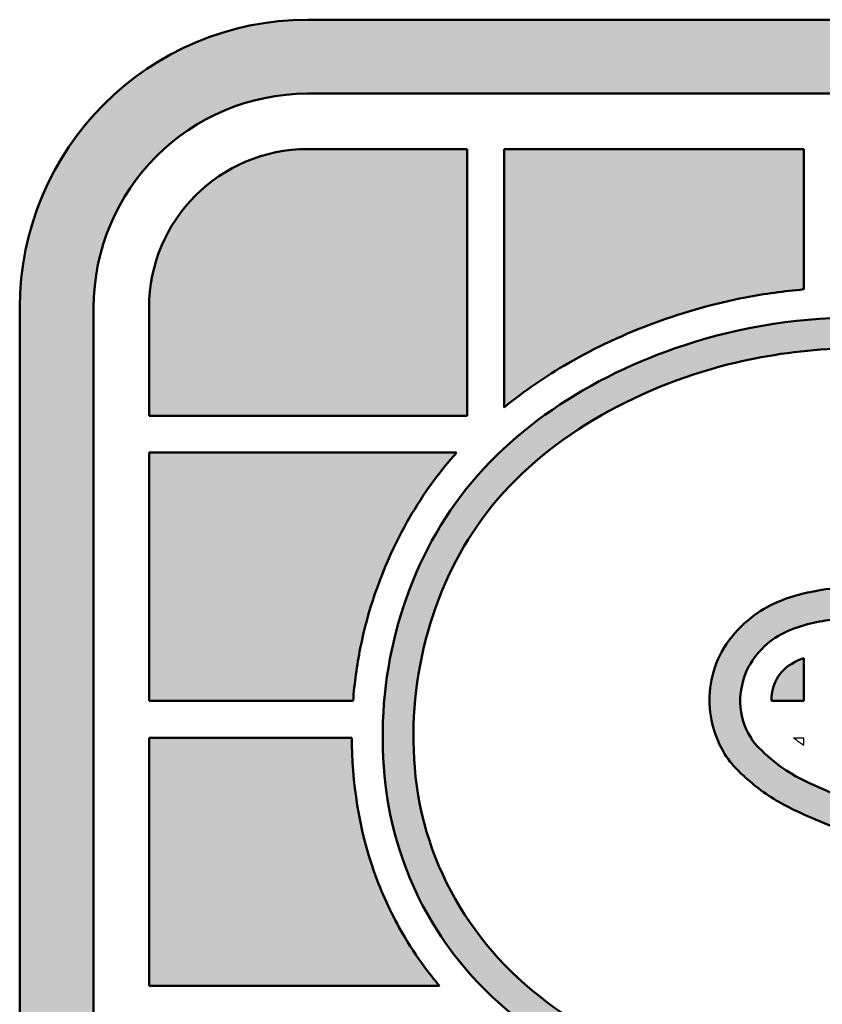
# Model space of a CAD drawing. Header units: inches. Extents: x 18 to 846, y -67 to 561.
# Tile 502 of 656: x 688.19 to 694.67, y 60.19 to 68.14. Entities that reach past the tile are written whole.
import ezdxf
from ezdxf.enums import TextEntityAlignment as Align

# ---------------------------------------------------------------- set-up
doc = ezdxf.new("R2010")
doc.units = ezdxf.units.IN
doc.header["$LTSCALE"] = 24
doc.header["$MEASUREMENT"] = 0
doc.layers.add('No Plot', color=7, linetype='Continuous', lineweight=25, plot=False)
doc.layers.add('Title (ANSI)', color=7, linetype='Continuous', lineweight=50)
doc.styles.get("Standard").update_dxf_attribs({"font": 'arial.ttf'})

# ---------------------------------------------------------------- blocks, each defined once
blk = doc.blocks.new('Title Blocks SB TITLE-KS')
at = {"lineweight": 25}
h = blk.add_hatch(color=256, dxfattribs=at)
edge = h.paths.add_edge_path()
edge.add_arc((48.40151870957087, 4.51475434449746), 0.09685193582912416, 0, 90)
edge.add_line((48.40151870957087, 4.611606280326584), (48.05526364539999, 4.611606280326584))
edge.add_arc((48.05526364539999, 4.51475434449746), 0.09685193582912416, 90, 180)
edge.add_line((47.95841170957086, 4.51475434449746), (47.95841170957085, 4.046202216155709))
edge.add_arc((48.05526364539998, 4.046202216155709), 0.09685193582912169, 180, 270)
edge.add_line((48.05526364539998, 3.949350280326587), (48.40151870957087, 3.949350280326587))
edge.add_arc((48.40151870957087, 4.046202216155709), 0.09685193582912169, 270, 360)
edge.add_line((48.49837064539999, 4.046202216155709), (48.49837064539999, 4.141587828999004))
edge.add_spline(control_points=[(48.49837064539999, 4.141587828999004), (48.49674123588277, 4.142162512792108), (48.49127247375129, 4.144234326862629), (48.48284872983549, 4.148197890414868), (48.47639118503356, 4.152135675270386), (48.47352409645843, 4.154046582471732)], knot_values=[0.3123668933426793, 0.3123668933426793, 0.3123668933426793, 0.3123668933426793, 0.3271695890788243, 0.362457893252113, 0.3919607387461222, 0.3919607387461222, 0.3919607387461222, 0.3919607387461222], degree=3, periodic=0)
edge.add_line((48.47352409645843, 4.154046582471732), (48.47352409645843, 4.046202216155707))
edge.add_arc((48.40151870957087, 4.046202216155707), 0.07200538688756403, -90, 0, ccw=False)
edge.add_line((48.40151870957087, 3.974196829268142), (48.05526364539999, 3.974196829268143))
edge.add_arc((48.05526364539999, 4.046202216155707), 0.07200538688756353, 180, 270, ccw=False)
edge.add_line((47.98325825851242, 4.046202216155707), (47.98325825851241, 4.514754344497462))
edge.add_arc((48.05526364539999, 4.514754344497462), 0.07200538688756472, 90, 180, ccw=False)
edge.add_line((48.05526364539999, 4.586759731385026), (48.40151870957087, 4.586759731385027))
edge.add_arc((48.40151870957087, 4.514754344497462), 0.07200538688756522, 0, 90, ccw=False)
edge.add_line((48.47352409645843, 4.514754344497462), (48.47352409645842, 4.394317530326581))
edge.add_line((48.47352409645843, 4.394317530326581), (48.49837064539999, 4.394317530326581))
edge.add_line((48.49837064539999, 4.394317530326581), (48.49837064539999, 4.514754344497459))
h = blk.add_hatch(color=256, dxfattribs=at)
edge = h.paths.add_edge_path()
edge.add_arc((48.05526364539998, 4.514754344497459), 0.05337142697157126, 90, 180)
edge.add_line((48.0018922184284, 4.514754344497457), (48.00189221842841, 4.478454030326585))
edge.add_line((48.00189221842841, 4.478454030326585), (48.10892828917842, 4.478454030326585))
edge.add_line((48.10892828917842, 4.478454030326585), (48.10892828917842, 4.568125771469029))
edge.add_line((48.10892828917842, 4.568125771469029), (48.05526364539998, 4.568125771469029))
h = blk.add_hatch(color=256, dxfattribs=at)
edge = h.paths.add_edge_path()
edge.add_line((48.12134978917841, 4.568125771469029), (48.12134978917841, 4.481250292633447))
edge.add_spline(control_points=[(48.12134978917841, 4.481250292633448), (48.12808053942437, 4.486751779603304), (48.14438198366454, 4.497907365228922), (48.17165073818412, 4.510416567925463), (48.19866103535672, 4.518026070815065), (48.215573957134, 4.520352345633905), (48.22217510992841, 4.520948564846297)], knot_values=[593.540738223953, 593.540738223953, 593.540738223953, 593.540738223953, 667.5042638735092, 760.7276349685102, 850.0781400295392, 906.8268929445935, 906.8268929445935, 906.8268929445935, 906.8268929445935], degree=3, periodic=0)
edge.add_line((48.22217510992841, 4.520948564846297), (48.22217510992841, 4.56812577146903))
edge.add_line((48.22217510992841, 4.568125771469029), (48.12134978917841, 4.568125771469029))
h = blk.add_hatch(color=256, dxfattribs=at)
edge = h.paths.add_edge_path(flags=0)
edge.add_line((48.12203232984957, 4.19792422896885), (48.07237283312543, 4.124677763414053))
edge.add_spline(control_points=[(48.07237283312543, 4.124677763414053), (48.08389312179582, 4.114359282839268), (48.09548218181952, 4.104968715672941), (48.13690336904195, 4.077860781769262), (48.17134712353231, 4.065442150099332), (48.24062919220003, 4.0571486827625), (48.27599599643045, 4.061759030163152), (48.33854585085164, 4.089840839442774), (48.36454405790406, 4.112935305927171), (48.39252985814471, 4.172570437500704), (48.39486209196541, 4.20835291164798), (48.37856456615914, 4.254278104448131), (48.36942254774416, 4.268176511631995), (48.34539830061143, 4.291678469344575), (48.33089450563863, 4.3010988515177), (48.29802154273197, 4.315908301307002), (48.2793471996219, 4.322218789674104), (48.25363411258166, 4.331817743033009), (48.24634366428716, 4.334542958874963), (48.23532956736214, 4.338844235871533), (48.2316196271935, 4.340331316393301), (48.22400414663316, 4.343524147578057), (48.22000717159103, 4.345140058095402), (48.21320914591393, 4.348821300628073), (48.21091018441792, 4.35019874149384), (48.20638407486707, 4.353429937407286), (48.20447086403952, 4.355050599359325), (48.20197228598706, 4.357241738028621), (48.20105639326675, 4.358082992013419), (48.19899528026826, 4.360145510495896), (48.19698832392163, 4.362384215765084), (48.19312222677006, 4.368599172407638), (48.19131228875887, 4.374053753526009), (48.18977312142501, 4.384550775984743), (48.19070549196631, 4.391965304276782), (48.19852012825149, 4.406274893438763), (48.2053834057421, 4.41189060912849), (48.21682146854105, 4.417624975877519), (48.22254251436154, 4.418834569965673), (48.23386422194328, 4.420832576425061), (48.24173978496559, 4.421632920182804), (48.26143970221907, 4.420545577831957), (48.27078517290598, 4.418169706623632), (48.29669913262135, 4.410116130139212), (48.31234503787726, 4.402127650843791), (48.33185781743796, 4.387354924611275), (48.33704662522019, 4.38273038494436), (48.34187494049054, 4.378085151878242)], knot_values=[-2.611226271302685, -2.611226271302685, -2.611226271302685, -2.611226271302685, -2.473136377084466, -2.473136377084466, -2.145660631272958, -2.145660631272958, -1.818184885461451, -1.818184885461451, -1.490709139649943, -1.490709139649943, -1.163233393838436, -1.163233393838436, -0.9947895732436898, -0.9947895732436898, -0.8263457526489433, -0.8263457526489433, -0.6579019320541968, -0.6579019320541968, -0.591755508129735, -0.591755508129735, -0.5586822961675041, -0.5586822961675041, -0.5256090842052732, -0.5256090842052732, -0.5103147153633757, -0.5103147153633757, -0.4950203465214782, -0.4950203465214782, -0.4873731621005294, -0.4873731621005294, -0.4797259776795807, -0.4797259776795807, -0.4672508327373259, -0.4672508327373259, -0.4398184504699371, -0.4398184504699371, -0.4123860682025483, -0.4123860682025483, -0.3799577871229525, -0.3799577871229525, -0.329556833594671, -0.329556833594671, -0.2534842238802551, -0.2534842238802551, -0.1267421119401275, -0.1267421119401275, -0.07348932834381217, -0.07348932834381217, -0.07348932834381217, -0.07348932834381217], degree=3, periodic=0)
edge.add_line((48.34187494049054, 4.378085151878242), (48.38437087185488, 4.447678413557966))
edge.add_spline(control_points=[(48.38437087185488, 4.447678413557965), (48.36984442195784, 4.460583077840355), (48.35491558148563, 4.470924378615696), (48.31602962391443, 4.489942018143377), (48.29255339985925, 4.496786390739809), (48.24439996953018, 4.502624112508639), (48.21997523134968, 4.5015072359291), (48.16495875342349, 4.48770360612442), (48.13462879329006, 4.470535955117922), (48.0974059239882, 4.422444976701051), (48.08875817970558, 4.390668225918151), (48.09405916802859, 4.326116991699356), (48.11237698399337, 4.296722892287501), (48.16204397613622, 4.263301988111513), (48.18842777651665, 4.254071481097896), (48.22453955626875, 4.241225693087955), (48.23339374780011, 4.238045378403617), (48.24908233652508, 4.231943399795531), (48.25609057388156, 4.229148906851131), (48.26707464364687, 4.223173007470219), (48.27011363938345, 4.221439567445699), (48.27824309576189, 4.215706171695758), (48.28290853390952, 4.211569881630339), (48.28979789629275, 4.199092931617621), (48.29086555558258, 4.192538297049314), (48.2906459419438, 4.177307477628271), (48.28580914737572, 4.166283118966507), (48.2731222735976, 4.153442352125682), (48.26581417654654, 4.149899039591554), (48.25259501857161, 4.145498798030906), (48.24635676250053, 4.144525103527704), (48.2263119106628, 4.143212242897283), (48.21313872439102, 4.145754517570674), (48.18202166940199, 4.155328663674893), (48.16451373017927, 4.163997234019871), (48.13859567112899, 4.182349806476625), (48.12987961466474, 4.190166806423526), (48.12203232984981, 4.197924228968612)], knot_values=[-2.555228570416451, -2.555228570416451, -2.555228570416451, -2.555228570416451, -2.376769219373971, -2.376769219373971, -2.149637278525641, -2.149637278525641, -1.922505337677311, -1.922505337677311, -1.607123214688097, -1.607123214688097, -1.303119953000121, -1.303119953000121, -0.9648440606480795, -0.9648440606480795, -0.7153041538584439, -0.7153041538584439, -0.6364525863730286, -0.6364525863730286, -0.5784688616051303, -0.5784688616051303, -0.5487394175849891, -0.5487394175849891, -0.5243886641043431, -0.5243886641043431, -0.5000379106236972, -0.5000379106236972, -0.4598585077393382, -0.4598585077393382, -0.4196791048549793, -0.4196791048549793, -0.3794997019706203, -0.3794997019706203, -0.2890265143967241, -0.2890265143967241, -0.136822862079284, -0.136822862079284, -0.04867258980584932, -0.04867258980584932, -0.04867258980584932, -0.04867258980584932], degree=3, periodic=0)
edge = h.paths.add_edge_path()
edge.add_spline(control_points=[(48.05877050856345, 4.123063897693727), (48.07641890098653, 4.106730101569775), (48.09428552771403, 4.092036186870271), (48.15847185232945, 4.056147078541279), (48.21024418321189, 4.044502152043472), (48.30856415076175, 4.058299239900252), (48.35636583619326, 4.084253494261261), (48.39309894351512, 4.145677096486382), (48.39985296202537, 4.168015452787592), (48.40219916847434, 4.213627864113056), (48.39794447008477, 4.236527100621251), (48.37731896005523, 4.276597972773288), (48.36105991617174, 4.292996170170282), (48.32242487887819, 4.318155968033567), (48.29987290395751, 4.325645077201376), (48.26890446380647, 4.337171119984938), (48.26093571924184, 4.340126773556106), (48.24479921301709, 4.346238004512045), (48.23696290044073, 4.349245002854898), (48.22465836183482, 4.354535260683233), (48.22048996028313, 4.356387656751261), (48.21433410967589, 4.360409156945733), (48.21255492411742, 4.361781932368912), (48.20944173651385, 4.364451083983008), (48.20837863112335, 4.365344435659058), (48.20454951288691, 4.369328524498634), (48.20202588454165, 4.373773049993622), (48.20045394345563, 4.381769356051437), (48.20060257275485, 4.385046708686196), (48.20341590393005, 4.395608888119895), (48.20845598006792, 4.401469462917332), (48.21976050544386, 4.407867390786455), (48.22522747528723, 4.408818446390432), (48.23771197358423, 4.410951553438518), (48.24619531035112, 4.41143760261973), (48.26434451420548, 4.408994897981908), (48.2739490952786, 4.406688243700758), (48.29761200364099, 4.398099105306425), (48.3107489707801, 4.390749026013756), (48.33042192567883, 4.375101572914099), (48.33723442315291, 4.368255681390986), (48.34385029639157, 4.36145440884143)], knot_values=[0.03753271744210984, 0.03753271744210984, 0.03753271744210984, 0.03753271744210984, 0.2457121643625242, 0.2457121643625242, 0.6937600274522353, 0.6937600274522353, 1.141807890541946, 1.141807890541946, 1.351168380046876, 1.351168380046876, 1.560528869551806, 1.560528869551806, 1.769889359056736, 1.769889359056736, 1.979249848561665, 1.979249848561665, 2.052495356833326, 2.052495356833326, 2.125740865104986, 2.125740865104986, 2.160647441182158, 2.160647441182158, 2.175364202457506, 2.175364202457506, 2.190080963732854, 2.190080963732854, 2.204797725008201, 2.204797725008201, 2.226855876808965, 2.226855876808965, 2.25865994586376, 2.25865994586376, 2.299207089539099, 2.299207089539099, 2.357341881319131, 2.357341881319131, 2.438938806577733, 2.438938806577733, 2.55698120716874, 2.55698120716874, 2.637490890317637, 2.637490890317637, 2.637490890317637, 2.637490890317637], degree=3, periodic=0)
edge.add_line((48.34385029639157, 4.36145440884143), (48.39765634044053, 4.449569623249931))
edge.add_spline(control_points=[(48.39765634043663, 4.449569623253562), (48.38524605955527, 4.461390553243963), (48.37272156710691, 4.471556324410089), (48.34147403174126, 4.48989645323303), (48.3236357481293, 4.497661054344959), (48.26483195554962, 4.514212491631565), (48.22114348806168, 4.515091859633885), (48.15045771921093, 4.491776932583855), (48.12137935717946, 4.473173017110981), (48.08531686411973, 4.420203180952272), (48.07760756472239, 4.386493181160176), (48.08465043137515, 4.327462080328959), (48.09672692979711, 4.302859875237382), (48.13206598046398, 4.268839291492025), (48.15171532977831, 4.257909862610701), (48.19505259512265, 4.240178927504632), (48.21725891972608, 4.233292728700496), (48.24820215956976, 4.221145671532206), (48.25622216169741, 4.217788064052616), (48.26788636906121, 4.210324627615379), (48.27184026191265, 4.208242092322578), (48.27986922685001, 4.196972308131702), (48.28078187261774, 4.190456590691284), (48.2798738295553, 4.179079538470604), (48.2769688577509, 4.172557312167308), (48.26952000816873, 4.16416237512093), (48.26481700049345, 4.16118899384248), (48.25583063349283, 4.157233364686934), (48.25128979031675, 4.156046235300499), (48.23436868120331, 4.153207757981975), (48.2219325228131, 4.154557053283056), (48.19928760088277, 4.160455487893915), (48.18885598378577, 4.164694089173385), (48.16147208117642, 4.177767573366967), (48.14515647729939, 4.189529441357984), (48.12777892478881, 4.206660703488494), (48.12415032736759, 4.210453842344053), (48.12057678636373, 4.214226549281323)], knot_values=[0.02352954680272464, 0.02352954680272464, 0.02352954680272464, 0.02352954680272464, 0.1734054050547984, 0.1734054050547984, 0.3468108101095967, 0.3468108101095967, 0.7210667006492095, 0.7210667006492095, 1.018589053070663, 1.018589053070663, 1.316111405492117, 1.316111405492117, 1.563749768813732, 1.563749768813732, 1.767977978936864, 1.767977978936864, 1.972206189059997, 1.972206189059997, 2.042371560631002, 2.042371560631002, 2.075170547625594, 2.075170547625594, 2.107969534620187, 2.107969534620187, 2.140768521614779, 2.140768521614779, 2.173567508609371, 2.173567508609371, 2.206366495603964, 2.206366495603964, 2.298331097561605, 2.298331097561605, 2.390295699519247, 2.390295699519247, 2.545872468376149, 2.545872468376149, 2.590392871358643, 2.590392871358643, 2.590392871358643, 2.590392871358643], degree=3, periodic=0)
edge.add_line((48.12057678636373, 4.214226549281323), (48.05877050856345, 4.123063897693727))
h = blk.add_hatch(color=256, dxfattribs=at)
edge = h.paths.add_edge_path()
edge.add_line((48.00189221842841, 4.382571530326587), (48.07054767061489, 4.382571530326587))
edge.add_spline(control_points=[(48.07054767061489, 4.382571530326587), (48.07099612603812, 4.388503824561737), (48.07349943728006, 4.406939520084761), (48.0827081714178, 4.433863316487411), (48.09588068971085, 4.454920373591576), (48.10368019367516, 4.464145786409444), (48.1053702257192, 4.466032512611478)], knot_values=[969.5997743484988, 969.5997743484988, 969.5997743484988, 969.5997743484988, 1020.511679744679, 1128.745675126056, 1210.368792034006, 1232.01391430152, 1232.01391430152, 1232.01391430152, 1232.01391430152], degree=3, periodic=0)
edge.add_line((48.1053702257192, 4.466032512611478), (48.00189221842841, 4.466032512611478))
edge.add_line((48.00189221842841, 4.466032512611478), (48.00189221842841, 4.382571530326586))
h = blk.add_hatch(color=256, dxfattribs=at)
edge = h.paths.add_edge_path()
edge.add_spline(control_points=[(48.22217510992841, 4.396947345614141), (48.21936388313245, 4.395883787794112), (48.21433243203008, 4.393251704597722), (48.21149229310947, 4.386992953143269), (48.21126230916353, 4.383567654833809), (48.21126183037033, 4.382571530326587)], knot_values=[0.4050746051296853, 0.4050746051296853, 0.4050746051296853, 0.4050746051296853, 0.4304304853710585, 0.4516016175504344, 0.4600794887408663, 0.4600794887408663, 0.4600794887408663, 0.4600794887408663], degree=3, periodic=0)
edge.add_line((48.21126183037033, 4.382571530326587), (48.22217510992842, 4.382571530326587))
edge.add_line((48.22217510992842, 4.382571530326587), (48.22217510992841, 4.396947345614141))
h = blk.add_hatch(color=256, dxfattribs=at)
edge = h.paths.add_edge_path()
edge.add_line((48.00189221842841, 4.286689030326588), (48.09958303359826, 4.286689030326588))
edge.add_spline(control_points=[(48.09958303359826, 4.286689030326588), (48.09825414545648, 4.288261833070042), (48.09406883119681, 4.293474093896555), (48.08637180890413, 4.304957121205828), (48.07433125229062, 4.329449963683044), (48.07034846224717, 4.353010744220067), (48.07012334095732, 4.369323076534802), (48.07011850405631, 4.370150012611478)], knot_values=[1267.434455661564, 1267.434455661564, 1267.434455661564, 1267.434455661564, 1285.064691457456, 1324.680307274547, 1385.711193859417, 1517.827481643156, 1524.884893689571, 1524.884893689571, 1524.884893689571, 1524.884893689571], degree=3, periodic=0)
edge.add_line((48.07011850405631, 4.370150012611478), (48.00189221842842, 4.370150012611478))
edge.add_line((48.00189221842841, 4.370150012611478), (48.00189221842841, 4.286689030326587))
at = {"layer": 'No Plot', "color": 7, "linetype": 'Continuous', "lineweight": 25}
for p, q in [((48.05526364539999, 4.611606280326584), (48.40151870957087, 4.611606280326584)), ((48.05526364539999, 4.586759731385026), (48.40151870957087, 4.586759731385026)), ((48.05526364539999, 4.568125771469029), (48.10892828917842, 4.568125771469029)), ((48.10892828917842, 4.478454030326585), (48.10892828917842, 4.568125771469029)), ((48.12134978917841, 4.481250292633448), (48.12134978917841, 4.568125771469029)), ((48.22217510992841, 4.568125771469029), (48.12134978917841, 4.568125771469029)), ((48.22217510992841, 4.520948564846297), (48.22217510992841, 4.568125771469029)), ((47.95841170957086, 4.046202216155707), (47.95841170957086, 4.51475434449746)), ((47.98325825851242, 4.046202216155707), (47.98325825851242, 4.51475434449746)), ((48.00189221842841, 4.478454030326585), (48.00189221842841, 4.51475434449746)), ((48.00189221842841, 4.478454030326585), (48.10892828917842, 4.478454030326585)), ((48.00189221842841, 4.466032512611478), (48.1053702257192, 4.466032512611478)), ((48.00189221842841, 4.466032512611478), (48.00189221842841, 4.382571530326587)), ((48.22217510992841, 4.382571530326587), (48.22217510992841, 4.396947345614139)), ((48.00189221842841, 4.382571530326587), (48.07054767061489, 4.382571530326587)), ((48.21126183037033, 4.382571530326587), (48.22217510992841, 4.382571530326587)), ((48.00189221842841, 4.370150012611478), (48.07011850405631, 4.370150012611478)), ((48.00189221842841, 4.370150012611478), (48.00189221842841, 4.286689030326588)), ((48.21873145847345, 4.370150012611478), (48.22217510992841, 4.370150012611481)), ((48.22217510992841, 4.367659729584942), (48.22217510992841, 4.370150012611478)), ((48.00189221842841, 4.286689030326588), (48.09958303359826, 4.286689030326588))]:
    blk.add_line(p, q, dxfattribs=at)
for centre, radius in [((48.05526364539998, 4.514754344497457), 0.09685193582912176), ((48.05526364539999, 4.51475434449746), 0.07200538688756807), ((48.05526364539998, 4.514754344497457), 0.05337142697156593)]:
    blk.add_arc(centre, radius, 90, 180, dxfattribs=at)
for points, knots in [([(48.22217510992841, 4.520948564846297), (48.215573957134, 4.520352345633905), (48.19866103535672, 4.518026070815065), (48.17165073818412, 4.510416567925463), (48.14438198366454, 4.497907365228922), (48.12808053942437, 4.486751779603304), (48.12134978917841, 4.481250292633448)], [593.540738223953, 593.540738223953, 593.540738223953, 593.540738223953, 650.2894911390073, 739.6399962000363, 832.8633672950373, 906.8268929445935, 906.8268929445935, 906.8268929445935, 906.8268929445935]), ([(48.39765634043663, 4.449569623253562), (48.38524605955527, 4.461390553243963), (48.37272156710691, 4.471556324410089), (48.34147403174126, 4.48989645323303), (48.3236357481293, 4.497661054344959), (48.26483195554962, 4.514212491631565), (48.22114348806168, 4.515091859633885), (48.15045771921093, 4.491776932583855), (48.12137935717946, 4.473173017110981), (48.08531686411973, 4.420203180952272), (48.07760756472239, 4.386493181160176), (48.08465043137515, 4.327462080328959), (48.09672692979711, 4.302859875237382), (48.13206598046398, 4.268839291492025), (48.15171532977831, 4.257909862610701), (48.19505259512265, 4.240178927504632), (48.21725891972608, 4.233292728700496), (48.24820215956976, 4.221145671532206), (48.25622216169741, 4.217788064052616), (48.26788636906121, 4.210324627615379), (48.27184026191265, 4.208242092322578), (48.27986922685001, 4.196972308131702), (48.28078187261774, 4.190456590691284), (48.2798738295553, 4.179079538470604), (48.2769688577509, 4.172557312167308), (48.26952000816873, 4.16416237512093), (48.26481700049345, 4.16118899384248), (48.25583063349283, 4.157233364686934), (48.25128979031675, 4.156046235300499), (48.23436868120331, 4.153207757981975), (48.2219325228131, 4.154557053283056), (48.19928760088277, 4.160455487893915), (48.18885598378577, 4.164694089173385), (48.16147208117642, 4.177767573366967), (48.14515647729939, 4.189529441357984), (48.12777892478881, 4.206660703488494), (48.12415032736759, 4.210453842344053), (48.12057678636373, 4.214226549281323)], [0.02352954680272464, 0.02352954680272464, 0.02352954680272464, 0.02352954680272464, 0.1734054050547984, 0.1734054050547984, 0.3468108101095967, 0.3468108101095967, 0.7210667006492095, 0.7210667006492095, 1.018589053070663, 1.018589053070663, 1.316111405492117, 1.316111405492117, 1.563749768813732, 1.563749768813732, 1.767977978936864, 1.767977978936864, 1.972206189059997, 1.972206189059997, 2.042371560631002, 2.042371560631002, 2.075170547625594, 2.075170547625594, 2.107969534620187, 2.107969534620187, 2.140768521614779, 2.140768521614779, 2.173567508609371, 2.173567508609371, 2.206366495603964, 2.206366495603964, 2.298331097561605, 2.298331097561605, 2.390295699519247, 2.390295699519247, 2.545872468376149, 2.545872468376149, 2.590392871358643, 2.590392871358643, 2.590392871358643, 2.590392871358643]), ([(48.38437087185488, 4.447678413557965), (48.36984442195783, 4.460583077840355), (48.35491558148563, 4.470924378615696), (48.31602962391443, 4.489942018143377), (48.29255339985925, 4.496786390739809), (48.24439996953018, 4.502624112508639), (48.21997523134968, 4.501507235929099), (48.16495875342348, 4.48770360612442), (48.13462879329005, 4.470535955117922), (48.0974059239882, 4.422444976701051), (48.08875817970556, 4.390668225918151), (48.09405916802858, 4.326116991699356), (48.11237698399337, 4.296722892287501), (48.16204397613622, 4.263301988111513), (48.18842777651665, 4.254071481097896), (48.22453955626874, 4.241225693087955), (48.23339374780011, 4.238045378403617), (48.24908233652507, 4.231943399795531), (48.25609057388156, 4.229148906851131), (48.26707464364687, 4.223173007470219), (48.27011363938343, 4.221439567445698), (48.27824309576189, 4.215706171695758), (48.28290853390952, 4.211569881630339), (48.28979789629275, 4.199092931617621), (48.29086555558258, 4.192538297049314), (48.29064594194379, 4.177307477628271), (48.28580914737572, 4.166283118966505), (48.27312227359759, 4.153442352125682), (48.26581417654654, 4.149899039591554), (48.25259501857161, 4.145498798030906), (48.24635676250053, 4.144525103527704), (48.22631191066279, 4.143212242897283), (48.21313872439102, 4.145754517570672), (48.18202166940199, 4.155328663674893), (48.16451373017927, 4.163997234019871), (48.13859567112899, 4.182349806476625), (48.12987961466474, 4.190166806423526), (48.12203232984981, 4.197924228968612)], [0.04867258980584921, 0.04867258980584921, 0.04867258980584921, 0.04867258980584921, 0.2271319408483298, 0.2271319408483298, 0.4542638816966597, 0.4542638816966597, 0.6813958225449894, 0.6813958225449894, 0.9967779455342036, 0.9967779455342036, 1.300781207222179, 1.300781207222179, 1.639057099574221, 1.639057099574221, 1.888597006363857, 1.888597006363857, 1.967448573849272, 1.967448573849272, 2.02543229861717, 2.02543229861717, 2.055161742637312, 2.055161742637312, 2.079512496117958, 2.079512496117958, 2.103863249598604, 2.103863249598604, 2.144042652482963, 2.144042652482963, 2.184222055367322, 2.184222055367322, 2.22440145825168, 2.22440145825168, 2.314874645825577, 2.314874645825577, 2.467078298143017, 2.467078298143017, 2.555228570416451, 2.555228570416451, 2.555228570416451, 2.555228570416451]), ([(48.1053702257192, 4.466032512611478), (48.10368019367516, 4.464145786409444), (48.09588068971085, 4.454920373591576), (48.0827081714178, 4.433863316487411), (48.07349943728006, 4.406939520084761), (48.07099612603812, 4.388503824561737), (48.07054767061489, 4.382571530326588)], [969.5997743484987, 969.5997743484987, 969.5997743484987, 969.5997743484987, 991.2448966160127, 1072.868013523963, 1181.10200890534, 1232.01391430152, 1232.01391430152, 1232.01391430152, 1232.01391430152]), ([(48.34187494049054, 4.378085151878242), (48.33704662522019, 4.382730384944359), (48.33185781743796, 4.387354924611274), (48.31234503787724, 4.402127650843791), (48.29669913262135, 4.410116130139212), (48.27078517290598, 4.418169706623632), (48.26143970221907, 4.420545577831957), (48.24173978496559, 4.421632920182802), (48.23386422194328, 4.420832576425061), (48.22254251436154, 4.418834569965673), (48.21682146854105, 4.417624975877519), (48.2053834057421, 4.41189060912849), (48.19852012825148, 4.406274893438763), (48.1907054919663, 4.391965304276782), (48.18977312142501, 4.384550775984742), (48.19131228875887, 4.374053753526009), (48.19312222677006, 4.368599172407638), (48.19698832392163, 4.362384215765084), (48.19899528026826, 4.360145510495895), (48.20105639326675, 4.358082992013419), (48.20197228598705, 4.357241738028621), (48.20447086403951, 4.355050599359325), (48.20638407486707, 4.353429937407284), (48.21091018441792, 4.35019874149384), (48.21320914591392, 4.348821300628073), (48.22000717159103, 4.345140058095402), (48.22400414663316, 4.343524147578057), (48.2316196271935, 4.340331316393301), (48.23532956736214, 4.338844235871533), (48.24634366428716, 4.334542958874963), (48.25363411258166, 4.331817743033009), (48.2793471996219, 4.322218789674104), (48.29802154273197, 4.315908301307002), (48.33089450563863, 4.3010988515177), (48.34539830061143, 4.291678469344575), (48.36942254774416, 4.268176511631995), (48.37856456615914, 4.254278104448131), (48.3948620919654, 4.20835291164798), (48.39252985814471, 4.172570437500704), (48.36454405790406, 4.112935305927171), (48.33854585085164, 4.089840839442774), (48.27599599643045, 4.061759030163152), (48.24062919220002, 4.0571486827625), (48.17134712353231, 4.065442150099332), (48.13690336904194, 4.077860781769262), (48.09548218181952, 4.104968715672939), (48.08389312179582, 4.114359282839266), (48.07237283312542, 4.124677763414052)], [0.07348932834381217, 0.07348932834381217, 0.07348932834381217, 0.07348932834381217, 0.1267421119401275, 0.1267421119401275, 0.2534842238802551, 0.2534842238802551, 0.329556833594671, 0.329556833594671, 0.3799577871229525, 0.3799577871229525, 0.4123860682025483, 0.4123860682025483, 0.4398184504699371, 0.4398184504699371, 0.4672508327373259, 0.4672508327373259, 0.4797259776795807, 0.4797259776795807, 0.4873731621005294, 0.4873731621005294, 0.4950203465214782, 0.4950203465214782, 0.5103147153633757, 0.5103147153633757, 0.5256090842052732, 0.5256090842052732, 0.5586822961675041, 0.5586822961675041, 0.591755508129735, 0.591755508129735, 0.6579019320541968, 0.6579019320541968, 0.8263457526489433, 0.8263457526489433, 0.9947895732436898, 0.9947895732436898, 1.163233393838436, 1.163233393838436, 1.490709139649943, 1.490709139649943, 1.818184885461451, 1.818184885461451, 2.145660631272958, 2.145660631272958, 2.473136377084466, 2.473136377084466, 2.611226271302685, 2.611226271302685, 2.611226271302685, 2.611226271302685]), ([(48.34385029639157, 4.361454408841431), (48.33723442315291, 4.368255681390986), (48.33042192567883, 4.375101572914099), (48.3107489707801, 4.390749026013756), (48.29761200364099, 4.398099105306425), (48.2739490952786, 4.406688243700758), (48.26434451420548, 4.408994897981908), (48.24619531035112, 4.41143760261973), (48.23771197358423, 4.410951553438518), (48.22522747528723, 4.408818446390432), (48.21976050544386, 4.407867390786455), (48.20845598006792, 4.401469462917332), (48.20341590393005, 4.395608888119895), (48.20060257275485, 4.385046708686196), (48.20045394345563, 4.381769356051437), (48.20202588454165, 4.373773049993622), (48.20454951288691, 4.369328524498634), (48.20837863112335, 4.365344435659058), (48.20944173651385, 4.364451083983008), (48.21255492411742, 4.361781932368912), (48.21433410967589, 4.360409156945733), (48.22048996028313, 4.356387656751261), (48.22465836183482, 4.354535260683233), (48.23696290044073, 4.349245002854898), (48.24479921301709, 4.346238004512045), (48.26093571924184, 4.340126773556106), (48.26890446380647, 4.337171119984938), (48.29987290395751, 4.325645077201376), (48.32242487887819, 4.318155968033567), (48.36105991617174, 4.292996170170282), (48.37731896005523, 4.276597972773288), (48.39794447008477, 4.236527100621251), (48.40219916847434, 4.213627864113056), (48.39985296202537, 4.168015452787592), (48.39309894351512, 4.145677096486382), (48.35636583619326, 4.084253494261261), (48.30856415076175, 4.058299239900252), (48.21024418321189, 4.044502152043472), (48.15847185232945, 4.056147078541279), (48.09428552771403, 4.092036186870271), (48.07641890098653, 4.106730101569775), (48.05877050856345, 4.123063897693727)], [0.03753271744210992, 0.03753271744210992, 0.03753271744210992, 0.03753271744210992, 0.1180424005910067, 0.1180424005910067, 0.2360848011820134, 0.2360848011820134, 0.317681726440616, 0.317681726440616, 0.3758165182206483, 0.3758165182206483, 0.4163636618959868, 0.4163636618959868, 0.4481677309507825, 0.4481677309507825, 0.4702258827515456, 0.4702258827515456, 0.4849426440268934, 0.4849426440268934, 0.4996594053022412, 0.4996594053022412, 0.5143761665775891, 0.5143761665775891, 0.5492827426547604, 0.5492827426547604, 0.6225282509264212, 0.6225282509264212, 0.6957737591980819, 0.6957737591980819, 0.9051342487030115, 0.9051342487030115, 1.114494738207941, 1.114494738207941, 1.323855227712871, 1.323855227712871, 1.5332157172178, 1.5332157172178, 1.981263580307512, 1.981263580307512, 2.429311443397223, 2.429311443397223, 2.637490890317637, 2.637490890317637, 2.637490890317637, 2.637490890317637]), ([(48.22217510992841, 4.396947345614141), (48.21936388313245, 4.395883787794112), (48.21433243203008, 4.393251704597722), (48.21149229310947, 4.386992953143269), (48.21126230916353, 4.383567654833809), (48.21126183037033, 4.382571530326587)], [0.4050746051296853, 0.4050746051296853, 0.4050746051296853, 0.4050746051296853, 0.4304304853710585, 0.4516016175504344, 0.4600794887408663, 0.4600794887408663, 0.4600794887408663, 0.4600794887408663]), ([(48.07011850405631, 4.370150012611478), (48.07012334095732, 4.369323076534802), (48.07034846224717, 4.353010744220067), (48.07433125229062, 4.329449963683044), (48.08637180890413, 4.304957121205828), (48.09406883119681, 4.293474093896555), (48.09825414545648, 4.288261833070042), (48.09958303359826, 4.286689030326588)], [1267.434455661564, 1267.434455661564, 1267.434455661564, 1267.434455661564, 1274.491867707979, 1406.608155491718, 1467.639042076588, 1507.254657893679, 1524.884893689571, 1524.884893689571, 1524.884893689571, 1524.884893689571]), ([(48.21873145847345, 4.370150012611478), (48.21937310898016, 4.369629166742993), (48.22049654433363, 4.368768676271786), (48.22167531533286, 4.367978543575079), (48.22217510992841, 4.367659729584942)], [0.5033427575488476, 0.5033427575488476, 0.5033427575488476, 0.5033427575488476, 0.5104585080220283, 0.5155516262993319, 0.5155516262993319, 0.5155516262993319, 0.5155516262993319])]:
    blk.add_open_spline(points, degree=3, knots=knots, dxfattribs=at)
at = {"layer": 'Title (ANSI)'}
for p, q in [((48.40151870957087, 4.611606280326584), (48.05526364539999, 4.611606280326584)), ((48.05526364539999, 4.586759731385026), (48.40151870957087, 4.586759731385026)), ((48.10892828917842, 4.568125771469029), (48.05526364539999, 4.568125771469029)), ((48.10892828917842, 4.478454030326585), (48.10892828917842, 4.568125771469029)), ((48.12134978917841, 4.568125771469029), (48.12134978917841, 4.481250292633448)), ((48.22217510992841, 4.568125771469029), (48.12134978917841, 4.568125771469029)), ((48.22217510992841, 4.520948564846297), (48.22217510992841, 4.568125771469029)), ((47.95841170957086, 4.51475434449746), (47.95841170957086, 4.046202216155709)), ((47.98325825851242, 4.046202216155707), (47.98325825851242, 4.514754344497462)), ((48.00189221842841, 4.514754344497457), (48.00189221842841, 4.478454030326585)), ((48.00189221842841, 4.478454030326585), (48.10892828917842, 4.478454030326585)), ((48.1053702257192, 4.466032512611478), (48.00189221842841, 4.466032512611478)), ((48.00189221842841, 4.466032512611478), (48.00189221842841, 4.382571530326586)), ((48.22217510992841, 4.382571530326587), (48.22217510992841, 4.396947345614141)), ((48.00189221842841, 4.382571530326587), (48.07054767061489, 4.382571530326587)), ((48.21126183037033, 4.382571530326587), (48.22217510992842, 4.382571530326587)), ((48.07011850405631, 4.370150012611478), (48.00189221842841, 4.370150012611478)), ((48.00189221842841, 4.370150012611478), (48.00189221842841, 4.286689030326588)), ((48.00189221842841, 4.286689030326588), (48.09958303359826, 4.286689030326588))]:
    blk.add_line(p, q, dxfattribs=at)
for centre, radius in [((48.05526364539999, 4.51475434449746), 0.09685193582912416), ((48.05526364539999, 4.514754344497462), 0.07200538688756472), ((48.05526364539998, 4.514754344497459), 0.05337142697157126)]:
    blk.add_arc(centre, radius, 90, 180, dxfattribs=at)
for points, knots in [([(48.12134978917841, 4.481250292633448), (48.12808053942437, 4.486751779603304), (48.14438198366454, 4.497907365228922), (48.17165073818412, 4.510416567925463), (48.19866103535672, 4.518026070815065), (48.215573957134, 4.520352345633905), (48.22217510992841, 4.520948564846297)], [593.540738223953, 593.540738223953, 593.540738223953, 593.540738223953, 667.5042638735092, 760.7276349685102, 850.0781400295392, 906.8268929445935, 906.8268929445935, 906.8268929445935, 906.8268929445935]), ([(48.39765634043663, 4.449569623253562), (48.38524605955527, 4.461390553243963), (48.37272156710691, 4.471556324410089), (48.34147403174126, 4.48989645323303), (48.3236357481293, 4.497661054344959), (48.26483195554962, 4.514212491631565), (48.22114348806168, 4.515091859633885), (48.15045771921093, 4.491776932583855), (48.12137935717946, 4.473173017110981), (48.08531686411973, 4.420203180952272), (48.07760756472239, 4.386493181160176), (48.08465043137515, 4.327462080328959), (48.09672692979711, 4.302859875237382), (48.13206598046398, 4.268839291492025), (48.15171532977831, 4.257909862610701), (48.19505259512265, 4.240178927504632), (48.21725891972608, 4.233292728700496), (48.24820215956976, 4.221145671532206), (48.25622216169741, 4.217788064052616), (48.26788636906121, 4.210324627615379), (48.27184026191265, 4.208242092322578), (48.27986922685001, 4.196972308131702), (48.28078187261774, 4.190456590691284), (48.2798738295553, 4.179079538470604), (48.2769688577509, 4.172557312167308), (48.26952000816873, 4.16416237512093), (48.26481700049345, 4.16118899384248), (48.25583063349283, 4.157233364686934), (48.25128979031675, 4.156046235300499), (48.23436868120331, 4.153207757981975), (48.2219325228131, 4.154557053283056), (48.19928760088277, 4.160455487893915), (48.18885598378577, 4.164694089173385), (48.16147208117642, 4.177767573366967), (48.14515647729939, 4.189529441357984), (48.12777892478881, 4.206660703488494), (48.12415032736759, 4.210453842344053), (48.12057678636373, 4.214226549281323)], [0.02352954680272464, 0.02352954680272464, 0.02352954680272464, 0.02352954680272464, 0.1734054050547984, 0.1734054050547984, 0.3468108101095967, 0.3468108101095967, 0.7210667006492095, 0.7210667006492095, 1.018589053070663, 1.018589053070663, 1.316111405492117, 1.316111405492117, 1.563749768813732, 1.563749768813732, 1.767977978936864, 1.767977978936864, 1.972206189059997, 1.972206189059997, 2.042371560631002, 2.042371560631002, 2.075170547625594, 2.075170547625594, 2.107969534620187, 2.107969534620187, 2.140768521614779, 2.140768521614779, 2.173567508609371, 2.173567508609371, 2.206366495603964, 2.206366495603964, 2.298331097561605, 2.298331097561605, 2.390295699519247, 2.390295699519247, 2.545872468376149, 2.545872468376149, 2.590392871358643, 2.590392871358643, 2.590392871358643, 2.590392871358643]), ([(48.12203232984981, 4.197924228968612), (48.12987961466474, 4.190166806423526), (48.13859567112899, 4.182349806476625), (48.16451373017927, 4.163997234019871), (48.18202166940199, 4.155328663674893), (48.21313872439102, 4.145754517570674), (48.2263119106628, 4.143212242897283), (48.24635676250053, 4.144525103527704), (48.25259501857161, 4.145498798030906), (48.26581417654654, 4.149899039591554), (48.2731222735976, 4.153442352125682), (48.28580914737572, 4.166283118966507), (48.2906459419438, 4.177307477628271), (48.29086555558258, 4.192538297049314), (48.28979789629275, 4.199092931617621), (48.28290853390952, 4.211569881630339), (48.27824309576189, 4.215706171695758), (48.27011363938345, 4.221439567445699), (48.26707464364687, 4.223173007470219), (48.25609057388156, 4.229148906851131), (48.24908233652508, 4.231943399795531), (48.23339374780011, 4.238045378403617), (48.22453955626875, 4.241225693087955), (48.18842777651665, 4.254071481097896), (48.16204397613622, 4.263301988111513), (48.11237698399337, 4.296722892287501), (48.09405916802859, 4.326116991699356), (48.08875817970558, 4.390668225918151), (48.0974059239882, 4.422444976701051), (48.13462879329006, 4.470535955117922), (48.16495875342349, 4.48770360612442), (48.21997523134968, 4.5015072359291), (48.24439996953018, 4.502624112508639), (48.29255339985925, 4.496786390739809), (48.31602962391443, 4.489942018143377), (48.35491558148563, 4.470924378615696), (48.36984442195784, 4.460583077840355), (48.38437087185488, 4.447678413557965)], [0.04867258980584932, 0.04867258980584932, 0.04867258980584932, 0.04867258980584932, 0.136822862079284, 0.136822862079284, 0.2890265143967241, 0.2890265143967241, 0.3794997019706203, 0.3794997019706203, 0.4196791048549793, 0.4196791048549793, 0.4598585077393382, 0.4598585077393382, 0.5000379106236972, 0.5000379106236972, 0.5243886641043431, 0.5243886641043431, 0.5487394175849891, 0.5487394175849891, 0.5784688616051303, 0.5784688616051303, 0.6364525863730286, 0.6364525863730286, 0.7153041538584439, 0.7153041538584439, 0.9648440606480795, 0.9648440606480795, 1.303119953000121, 1.303119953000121, 1.607123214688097, 1.607123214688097, 1.922505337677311, 1.922505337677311, 2.149637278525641, 2.149637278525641, 2.376769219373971, 2.376769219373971, 2.555228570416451, 2.555228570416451, 2.555228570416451, 2.555228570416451]), ([(48.07054767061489, 4.382571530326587), (48.07099612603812, 4.388503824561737), (48.07349943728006, 4.406939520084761), (48.0827081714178, 4.433863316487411), (48.09588068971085, 4.454920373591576), (48.10368019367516, 4.464145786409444), (48.1053702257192, 4.466032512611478)], [969.5997743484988, 969.5997743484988, 969.5997743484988, 969.5997743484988, 1020.511679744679, 1128.745675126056, 1210.368792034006, 1232.01391430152, 1232.01391430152, 1232.01391430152, 1232.01391430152]), ([(48.34187494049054, 4.378085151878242), (48.33704662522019, 4.38273038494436), (48.33185781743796, 4.387354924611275), (48.31234503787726, 4.402127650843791), (48.29669913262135, 4.410116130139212), (48.27078517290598, 4.418169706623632), (48.26143970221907, 4.420545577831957), (48.24173978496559, 4.421632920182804), (48.23386422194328, 4.420832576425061), (48.22254251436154, 4.418834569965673), (48.21682146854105, 4.417624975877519), (48.2053834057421, 4.41189060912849), (48.19852012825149, 4.406274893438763), (48.19070549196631, 4.391965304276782), (48.18977312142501, 4.384550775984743), (48.19131228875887, 4.374053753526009), (48.19312222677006, 4.368599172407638), (48.19698832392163, 4.362384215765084), (48.19899528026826, 4.360145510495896), (48.20105639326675, 4.358082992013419), (48.20197228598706, 4.357241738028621), (48.20447086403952, 4.355050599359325), (48.20638407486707, 4.353429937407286), (48.21091018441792, 4.35019874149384), (48.21320914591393, 4.348821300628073), (48.22000717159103, 4.345140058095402), (48.22400414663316, 4.343524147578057), (48.2316196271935, 4.340331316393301), (48.23532956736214, 4.338844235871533), (48.24634366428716, 4.334542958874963), (48.25363411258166, 4.331817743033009), (48.2793471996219, 4.322218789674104), (48.29802154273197, 4.315908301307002), (48.33089450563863, 4.3010988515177), (48.34539830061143, 4.291678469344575), (48.36942254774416, 4.268176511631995), (48.37856456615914, 4.254278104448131), (48.39486209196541, 4.20835291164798), (48.39252985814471, 4.172570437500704), (48.36454405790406, 4.112935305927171), (48.33854585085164, 4.089840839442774), (48.27599599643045, 4.061759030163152), (48.24062919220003, 4.0571486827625), (48.17134712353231, 4.065442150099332), (48.13690336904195, 4.077860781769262), (48.09548218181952, 4.104968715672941), (48.08389312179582, 4.114359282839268), (48.07237283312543, 4.124677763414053)], [0.07348932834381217, 0.07348932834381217, 0.07348932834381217, 0.07348932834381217, 0.1267421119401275, 0.1267421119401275, 0.2534842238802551, 0.2534842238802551, 0.329556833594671, 0.329556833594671, 0.3799577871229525, 0.3799577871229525, 0.4123860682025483, 0.4123860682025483, 0.4398184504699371, 0.4398184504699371, 0.4672508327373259, 0.4672508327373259, 0.4797259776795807, 0.4797259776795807, 0.4873731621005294, 0.4873731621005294, 0.4950203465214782, 0.4950203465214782, 0.5103147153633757, 0.5103147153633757, 0.5256090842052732, 0.5256090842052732, 0.5586822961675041, 0.5586822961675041, 0.591755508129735, 0.591755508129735, 0.6579019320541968, 0.6579019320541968, 0.8263457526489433, 0.8263457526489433, 0.9947895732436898, 0.9947895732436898, 1.163233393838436, 1.163233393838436, 1.490709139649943, 1.490709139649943, 1.818184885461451, 1.818184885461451, 2.145660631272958, 2.145660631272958, 2.473136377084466, 2.473136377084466, 2.611226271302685, 2.611226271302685, 2.611226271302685, 2.611226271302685]), ([(48.05877050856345, 4.123063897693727), (48.07641890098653, 4.106730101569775), (48.09428552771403, 4.092036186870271), (48.15847185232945, 4.056147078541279), (48.21024418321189, 4.044502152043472), (48.30856415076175, 4.058299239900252), (48.35636583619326, 4.084253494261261), (48.39309894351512, 4.145677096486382), (48.39985296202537, 4.168015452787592), (48.40219916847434, 4.213627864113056), (48.39794447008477, 4.236527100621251), (48.37731896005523, 4.276597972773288), (48.36105991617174, 4.292996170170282), (48.32242487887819, 4.318155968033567), (48.29987290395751, 4.325645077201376), (48.26890446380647, 4.337171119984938), (48.26093571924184, 4.340126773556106), (48.24479921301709, 4.346238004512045), (48.23696290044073, 4.349245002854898), (48.22465836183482, 4.354535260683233), (48.22048996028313, 4.356387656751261), (48.21433410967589, 4.360409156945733), (48.21255492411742, 4.361781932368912), (48.20944173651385, 4.364451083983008), (48.20837863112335, 4.365344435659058), (48.20454951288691, 4.369328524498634), (48.20202588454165, 4.373773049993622), (48.20045394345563, 4.381769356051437), (48.20060257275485, 4.385046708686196), (48.20341590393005, 4.395608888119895), (48.20845598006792, 4.401469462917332), (48.21976050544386, 4.407867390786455), (48.22522747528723, 4.408818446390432), (48.23771197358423, 4.410951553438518), (48.24619531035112, 4.41143760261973), (48.26434451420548, 4.408994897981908), (48.2739490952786, 4.406688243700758), (48.29761200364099, 4.398099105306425), (48.3107489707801, 4.390749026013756), (48.33042192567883, 4.375101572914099), (48.33723442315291, 4.368255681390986), (48.34385029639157, 4.36145440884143)], [0.03753271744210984, 0.03753271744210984, 0.03753271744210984, 0.03753271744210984, 0.2457121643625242, 0.2457121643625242, 0.6937600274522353, 0.6937600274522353, 1.141807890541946, 1.141807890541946, 1.351168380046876, 1.351168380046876, 1.560528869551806, 1.560528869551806, 1.769889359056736, 1.769889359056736, 1.979249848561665, 1.979249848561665, 2.052495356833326, 2.052495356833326, 2.125740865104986, 2.125740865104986, 2.160647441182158, 2.160647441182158, 2.175364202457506, 2.175364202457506, 2.190080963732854, 2.190080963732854, 2.204797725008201, 2.204797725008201, 2.226855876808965, 2.226855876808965, 2.25865994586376, 2.25865994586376, 2.299207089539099, 2.299207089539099, 2.357341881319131, 2.357341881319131, 2.438938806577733, 2.438938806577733, 2.55698120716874, 2.55698120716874, 2.637490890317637, 2.637490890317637, 2.637490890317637, 2.637490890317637]), ([(48.22217510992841, 4.396947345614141), (48.21936388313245, 4.395883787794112), (48.21433243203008, 4.393251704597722), (48.21149229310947, 4.386992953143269), (48.21126230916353, 4.383567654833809), (48.21126183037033, 4.382571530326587)], [0.4050746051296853, 0.4050746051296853, 0.4050746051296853, 0.4050746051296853, 0.4304304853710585, 0.4516016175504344, 0.4600794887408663, 0.4600794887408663, 0.4600794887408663, 0.4600794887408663]), ([(48.09958303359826, 4.286689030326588), (48.09825414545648, 4.288261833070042), (48.09406883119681, 4.293474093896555), (48.08637180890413, 4.304957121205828), (48.07433125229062, 4.329449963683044), (48.07034846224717, 4.353010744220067), (48.07012334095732, 4.369323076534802), (48.07011850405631, 4.370150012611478)], [1267.434455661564, 1267.434455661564, 1267.434455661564, 1267.434455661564, 1285.064691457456, 1324.680307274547, 1385.711193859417, 1517.827481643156, 1524.884893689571, 1524.884893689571, 1524.884893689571, 1524.884893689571])]:
    blk.add_open_spline(points, degree=3, knots=knots, dxfattribs=at)
at = {"layer": 'Title (ANSI)', "lineweight": 30, "flags": 63}
for tag, p in [('REV._1_#', (41.28392944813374, 4.366243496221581)), ('REV_#1_DATE', (46.03392944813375, 4.366243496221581)), ('REV_#1_DRAWN', (46.53392944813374, 4.366243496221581)), ('REV_#1_APPR', (47.03392944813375, 4.366243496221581)), ('REV_#1_P.M.', (47.53392944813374, 4.366243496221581)), ('REV._2__#', (41.28392944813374, 4.178743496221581)), ('REV_#2_DATE', (46.03392944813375, 4.178743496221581)), ('REV_#2_DRAWN', (46.53392944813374, 4.178743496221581)), ('REV_#2_APPR', (47.03392944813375, 4.178743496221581)), ('REV_#2_P.M.', (47.53392944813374, 4.178743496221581)), ('REV._3_#', (41.28392944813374, 3.991243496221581)), ('REV_#3_DATE', (46.03392944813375, 3.991243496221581)), ('REV_#3_DRAWN', (46.53392944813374, 3.991243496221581)), ('REV_#3_APPR', (47.03392944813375, 3.991243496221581)), ('REV_#3_P.M.', (47.53392944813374, 3.991243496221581)), ('REV._4_#', (41.28392944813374, 3.803743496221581)), ('REV_#4_DATE', (46.03392944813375, 3.803743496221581)), ('REV_#4_DRAWN', (46.53392944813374, 3.803743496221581)), ('REV_#4_APPR', (47.03392944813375, 3.803743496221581)), ('REV_#4_P.M.', (47.53392944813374, 3.803743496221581)), ('REV._5_#', (41.28392944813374, 3.616243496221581)), ('REV_#5_DATE', (46.03392944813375, 3.616243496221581)), ('REV_#5_DRAWN', (46.53392944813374, 3.616243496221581)), ('REV_#5_APPR', (47.03392944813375, 3.616243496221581)), ('REV_#5_P.M.', (47.53392944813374, 3.616243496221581)), ('REV._6_#', (41.28392944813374, 3.428743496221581)), ('REV_#6_DATE', (46.03392944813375, 3.428743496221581)), ('REV_#6_DRAWN', (46.53392944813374, 3.428743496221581)), ('REV_#6_APPR', (47.03392944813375, 3.428743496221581)), ('REV_#6_P.M.', (47.53392944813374, 3.428743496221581))]:
    blk.add_attdef(tag, text='', height=0.0799999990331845, dxfattribs=at).set_placement(p, align=Align.MIDDLE_CENTER)
for tag, p in [('REVISION_#1_DESCRIPTION', (41.56392944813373, 4.366243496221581)), ('REVISION_#2_DESCRIPTION', (41.56392944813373, 4.178743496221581)), ('REVISION_#3_DESCRIPTION', (41.56392944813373, 3.991243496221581)), ('REVISION_#4_DESCRIPTION', (41.56392944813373, 3.803743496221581)), ('REVISION_#5_DESCRIPTION', (41.56392944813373, 3.616243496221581)), ('REVISION_#6_DESCRIPTION', (41.56392944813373, 3.428743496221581))]:
    blk.add_attdef(tag, text='', height=0.0799999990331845, dxfattribs=at).set_placement(p, align=Align.MIDDLE_LEFT)
for tag, height, p in [('DRAWING_NAME', 0.1249999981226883, (51.90892944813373, 3.679993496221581)), ('DRAWING_REV_#', 0.187999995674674, (54.28392944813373, 2.792493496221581))]:
    blk.add_attdef(tag, text='', height=height, dxfattribs=at).set_placement(p, align=Align.TOP_CENTER)
for tag, height, p in [('SCALE', 0.1000000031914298, (53.18892944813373, 2.867493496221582)), ('CONTRACTOR', 0.1249999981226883, (49.31392944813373, 3.242493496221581)), ('PROJECT', 0.1249999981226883, (51.93892944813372, 3.242493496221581)), ('DRAWN_BY_DATE', 0.1000000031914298, (49.31392944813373, 2.55499349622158)), ('DRAWN_BY_INITIAL', 0.1000000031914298, (49.31392944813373, 2.867493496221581)), ('MODEL_NUMBER', 0.1000000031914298, (51.93892944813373, 2.867493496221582)), ('APPROVED_BY_INITIAL', 0.1000000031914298, (50.18892944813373, 2.867493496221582)), ('PROJECT_MANAGER_INITIAL', 0.1000000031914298, (51.06392944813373, 2.867493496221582)), ('APPROVED_BY_DATE', 0.1000000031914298, (50.18892944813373, 2.55499349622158)), ('PROJECT_MANAGER_DATE', 0.1000000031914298, (51.06392944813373, 2.55499349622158)), ('DRAWING_NUMBER', 0.1000000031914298, (51.93892944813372, 2.554993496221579)), ('SIZE', 0.1000000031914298, (53.18892944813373, 2.554993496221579))]:
    blk.add_attdef(tag, text='', height=height, dxfattribs=at).set_placement(p, align=Align.TOP_LEFT)

msp = doc.modelspace()

# ---------------------------------------------------------------- block references
at = {"xscale": 24, "yscale": 24, "zscale": 24}
msp.add_blockref('Title Blocks SB TITLE-KS', (-462.8143067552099, -42.53984390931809), dxfattribs=at)

doc.saveas('drawing.dxf')
